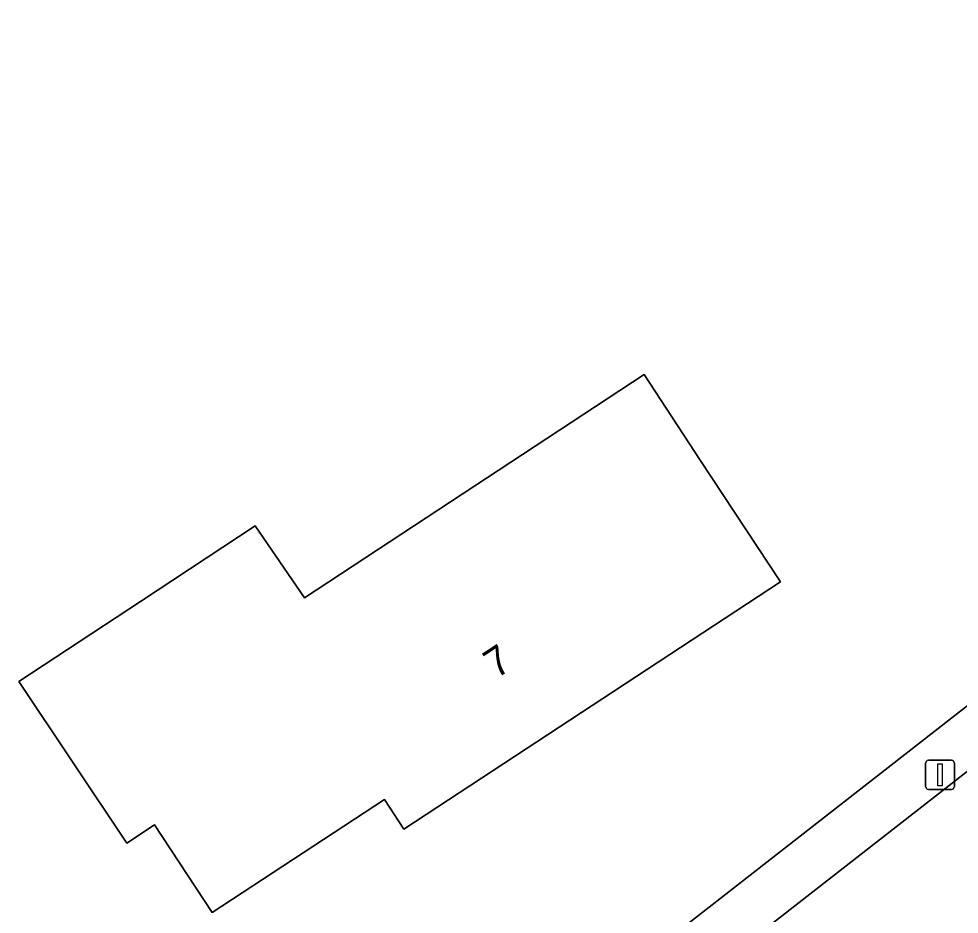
# Model space of a CAD drawing. Extents: x 157320 to 158835, y 386650 to 388491.
# Drawn here: x 157688.01 to 157720.25, y 387523.42 to 387554.12 of the extents above; entities that cross this region are included whole.
import ezdxf

# ---------------------------------------------------------------- set-up
doc = ezdxf.new("R2010")
doc.units = 0
for name, color, linetype in [('IMGEO_Erf', 7, 'Continuous'), ('IMGEO_Lichtmast', 7, 'Continuous'), ('IMGEO_Pand', 7, 'Continuous'), ('IMGEO_Pand_nummerreeks', 7, 'Continuous'), ('IMGEO_Rijbaan_lokaal_open', 7, 'Continuous'), ('IMGEO_Voetpad_open', 7, 'Continuous')]:
    doc.layers.add(name, color=color, linetype=linetype)

msp = doc.modelspace()

# ---------------------------------------------------------------- linework, layer by layer
at = {"layer": 'IMGEO_Erf'}
msp.add_lwpolyline([(157690.881, 387507.425), (157732.95, 387540.251), (157738.302, 387544.44), (157735.524, 387547.98), (157736.932, 387549.084), (157734.401, 387552.311), (157732.211, 387555.104)], dxfattribs=at)
msp.add_lwpolyline([(157711.374, 387538.988), (157714.12, 387534.809), (157701.214, 387526.327), (157700.542, 387527.351), (157694.635, 387523.469), (157692.658, 387526.477), (157691.71, 387525.853), (157688.006, 387531.39), (157692.18, 387534.143), (157696.115, 387536.738), (157697.801, 387534.264), (157709.447, 387541.919)], close=True, dxfattribs=at)
at = {"layer": 'IMGEO_Lichtmast'}
for p, q in [((157719.098, 387527.794), (157719.098, 387528.594)), ((157719.098, 387528.594), (157719.098, 387527.794)), ((157719.198, 387528.694), (157719.988, 387528.694)), ((157719.988, 387528.694), (157719.198, 387528.694)), ((157720.088, 387528.594), (157720.088, 387527.794)), ((157720.088, 387527.794), (157720.088, 387528.594)), ((157719.988, 387527.694), (157719.198, 387527.694)), ((157719.198, 387527.694), (157719.988, 387527.694))]:
    msp.add_line(p, q, dxfattribs=at)
msp.add_lwpolyline([(157719.518, 387528.569), (157719.668, 387528.569), (157719.668, 387527.819), (157719.518, 387527.819), (157719.518, 387528.569)], dxfattribs=at)
for centre, start, end in [((157719.198, 387528.594), 90, 180), ((157719.198, 387528.594), 90, 180), ((157719.988, 387528.594), 0, 90), ((157719.988, 387528.594), 360, 90), ((157719.198, 387527.794), 180, 270), ((157719.198, 387527.794), 180, 270), ((157719.988, 387527.794), 270, 0), ((157719.988, 387527.794), 270, 0)]:
    msp.add_arc(centre, 0.1, start, end, dxfattribs=at)
at = {"layer": 'IMGEO_Pand'}
msp.add_lwpolyline([(157711.374, 387538.988), (157709.447, 387541.919), (157697.801, 387534.264), (157696.115, 387536.738), (157692.18, 387534.143), (157688.006, 387531.39), (157691.71, 387525.853), (157692.658, 387526.477), (157694.635, 387523.469), (157700.542, 387527.351), (157701.214, 387526.327), (157714.12, 387534.809)], close=True, dxfattribs=at)
at = {"layer": 'IMGEO_Rijbaan_lokaal_open'}
msp.add_lwpolyline([(157753.272, 387553.05), (157752.394, 387553.414), (157752.186, 387553.14), (157750.654, 387551.925), (157748.929, 387550.558), (157736.667, 387540.966), (157734.138, 387538.975), (157729.283, 387535.274), (157720.481, 387528.275), (157705.883, 387516.885), (157692.28, 387506.153)], dxfattribs=at)
at = {"layer": 'IMGEO_Voetpad_open'}
for points in [[(157729.283, 387535.274), (157728.98, 387535.671), (157733.835, 387539.372), (157734.138, 387538.975), (157736.667, 387540.966), (157748.929, 387550.558), (157750.654, 387551.925), (157749.611, 387553.306), (157745.607, 387550.181), (157740.117, 387545.861), (157738.302, 387544.44), (157732.95, 387540.251), (157690.881, 387507.425)], [(157692.28, 387506.153), (157705.883, 387516.885), (157720.481, 387528.275), (157729.283, 387535.274)]]:
    msp.add_lwpolyline(points, dxfattribs=at)

# ---------------------------------------------------------------- texts
at = {"layer": 'IMGEO_Pand_nummerreeks'}
msp.add_text('7', height=1, rotation=33.3135, dxfattribs=at).set_placement((157704.378, 387531.474))

doc.saveas('drawing.dxf')
